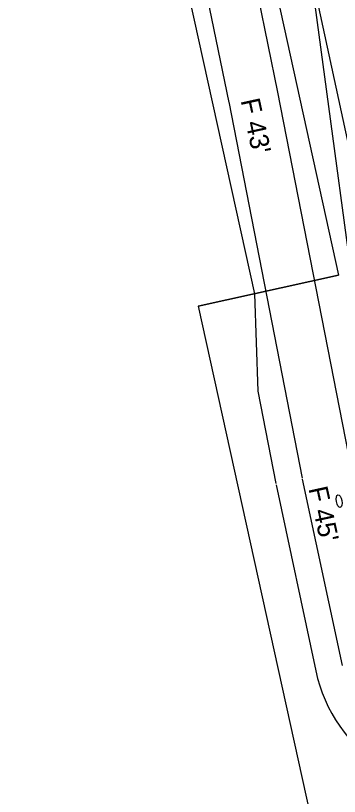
# Model space of a CAD drawing. Extents: x 2519952 to 2531965, y 848341 to 887632.
# Drawn here: x 2525678.6 to 2525763.1, y 863820.8 to 864024.4 of the extents above; entities that cross this region are included whole.
import ezdxf

# ---------------------------------------------------------------- set-up
doc = ezdxf.new("R2010")
doc.units = 0
for name, color, linetype in [('RD_EV_JW', 7, 'Continuous'), ('RD_EX_DV_Prop', 7, 'Continuous'), ('RD_EX_RW', 7, 'Continuous'), ('RD_EX_VEG', 7, 'Continuous'), ('RD_PD_BCA', 7, 'Continuous'), ('RD_PD_CstnLmt', 7, 'Continuous'), ('RD_PD_DR_ErosCtrl', 7, 'Continuous'), ('RD_PD_PaveShd', 7, 'Continuous'), ('RD_PD_RW', 7, 'Continuous')]:
    doc.layers.add(name, color=color, linetype=linetype)

msp = doc.modelspace()

# ---------------------------------------------------------------- linework, layer by layer
at = {"layer": 'RD_EV_JW'}
msp.add_lwpolyline([(2525803.8, 863830.22), (2525783.21, 863845.22), (2525773.18, 863905.96), (2525753.23, 864053.66), (2525740.73, 864107.38), (2525717.56, 864194.81), (2525700.23, 864260.43), (2525683.45, 864307.06), (2525626.3, 864423.1), (2525581.84, 864389.36), (2525537.06, 864343.17)], dxfattribs=at)
at = {"layer": 'RD_EX_DV_Prop'}
for p, q in [((2525713.35, 864181.82), (2525762.92, 863956.72)), ((2525762.92, 863956.72), (2525726.3, 863948.65)), ((2525726.3, 863948.65), (2525790.81, 863655.67))]:
    msp.add_line(p, q, dxfattribs=at)
at = {"layer": 'RD_EX_RW'}
for p, q in [((2525713.35, 864181.82), (2525762.92, 863956.72)), ((2525726.3, 863948.65), (2525762.92, 863956.72)), ((2525726.3, 863948.65), (2525790.81, 863655.67))]:
    msp.add_line(p, q, dxfattribs=at)
at = {"layer": 'RD_EX_VEG'}
msp.add_lwpolyline([(2525792.44, 863854.25), (2525775.5, 863944.76), (2525734.25, 864135.14), (2525682.15, 864297.23)], dxfattribs=at)
at = {"layer": 'RD_PD_BCA'}
for p, q in [((2525740.95, 863951.88), (2525741.82, 863926.47)), ((2525741.82, 863926.47), (2525746.52, 863902.4)), ((2525746.59, 863902.05), (2525756.97, 863853.49))]:
    msp.add_line(p, q, dxfattribs=at)
msp.add_arc((2525796.09, 863861.85), 40, 192.0677, 282.4185, dxfattribs=at)
at = {"layer": 'RD_PD_CstnLmt'}
for p, q in [((2525726.9, 864102.38), (2525746.98, 864004.41)), ((2525746.98, 864004.41), (2525766.15, 863906.23))]:
    msp.add_line(p, q, dxfattribs=at)
at = {"layer": 'RD_PD_DR_ErosCtrl'}
for p, q in [((2525714.16, 864099.77), (2525734.25, 864001.79)), ((2525734.23, 864001.91), (2525753.39, 863903.74)), ((2525753.43, 863903.51), (2525763.82, 863854.95))]:
    msp.add_line(p, q, dxfattribs=at)
at = {"layer": 'RD_PD_PaveShd'}
msp.add_ellipse((2525763.03, 863897.79), major_axis=(-0.29, 1.65), ratio=0.429445, dxfattribs=at)
msp.add_ellipse((2525763.03, 863897.79), major_axis=(-0.29, 1.65), ratio=0.429445, dxfattribs=at)
at = {"layer": 'RD_PD_RW'}
msp.add_line((2525692.56, 864171.61), (2525740.95, 863951.88), dxfattribs=at)

# ---------------------------------------------------------------- texts
at = {"layer": 'RD_PD_CstnLmt'}
for s, p in [("F 43'", (2525737.32, 864002.28)), ("F 45'", (2525755.01, 863901.08))]:
    msp.add_text(s, height=5, rotation=282.4185, dxfattribs=at).set_placement(p)

doc.saveas('drawing.dxf')
